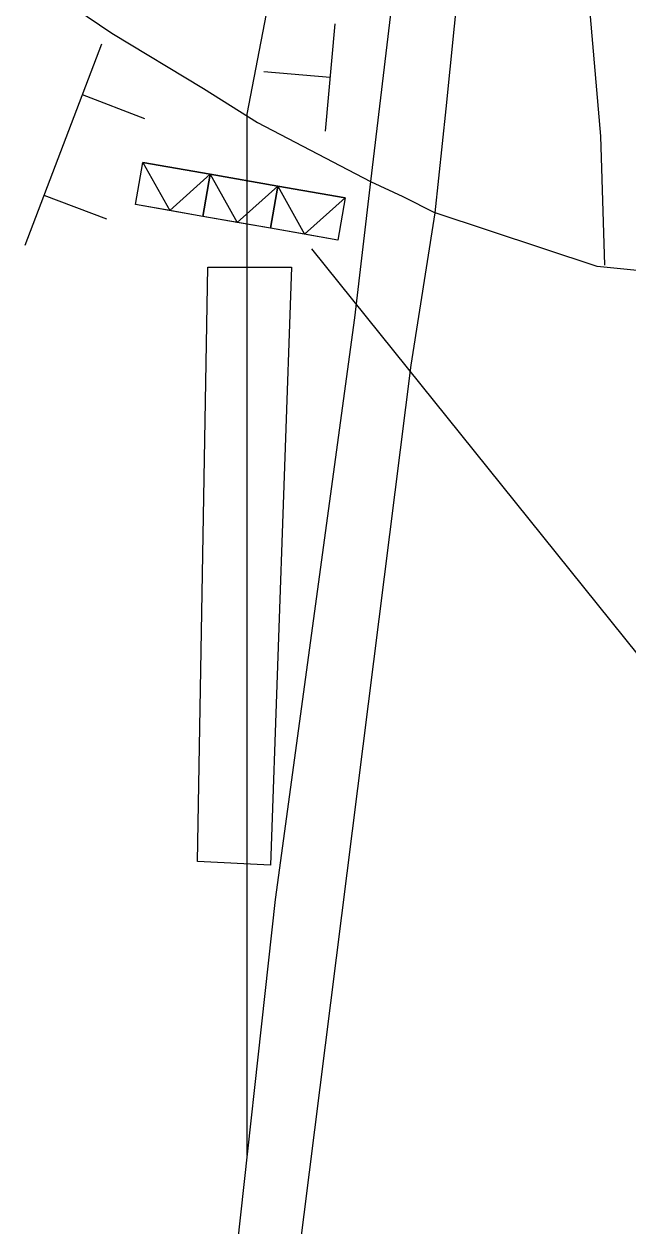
# Model space of a CAD drawing. Extents: x 886234 to 968767, y 455416 to 684046.
# Drawn here: x 915593 to 916545, y 468230 to 470126 of the extents above; entities that cross this region are included whole.
import ezdxf

# ---------------------------------------------------------------- set-up
doc = ezdxf.new("R2010")
doc.units = 0
for name, color, linetype in [('TC CONSTRUCTION PROPOSED ROADWAY SHADE', 7, 'Continuous'), ('TC DEV BARRICADE', 7, 'Continuous'), ('TC DEV SIGN', 7, 'Continuous'), ('TC LABEL TEXT', 7, 'Continuous')]:
    doc.layers.add(name, color=color, linetype=linetype)

msp = doc.modelspace()

# ---------------------------------------------------------------- linework, layer by layer
at = {"layer": 'TC CONSTRUCTION PROPOSED ROADWAY SHADE'}
msp.add_lwpolyline([(915882.6, 469742.2), (916014.3, 469742.2), (915981.4, 468799.5), (915866.1, 468805)], close=True, dxfattribs=at)
at = {"layer": 'TC DEV BARRICADE'}
for p, q in [((915768.4, 469841), (915780.1, 469907.6)), ((915780.1, 469907.6), (915822.4, 469831.6)), ((915822.4, 469831.6), (915886.4, 469888.8)), ((915886.4, 469888.8), (915874.7, 469822.3)), ((915874.7, 469822.3), (915886.4, 469888.8)), ((915886.4, 469888.8), (915928.7, 469812.9)), ((915928.7, 469812.9), (915992.8, 469870.1)), ((915992.8, 469870.1), (915981.1, 469803.6)), ((915981.1, 469803.6), (915992.8, 469870.1)), ((915992.8, 469870.1), (916035.1, 469794.1)), ((916035.1, 469794.1), (916099.2, 469851.4)), ((916099.2, 469851.4), (916087.4, 469784.8)), ((915822.4, 469831.6), (915768.4, 469841)), ((915874.7, 469822.3), (915822.4, 469831.6)), ((915822.4, 469831.6), (915822.4, 469831.6)), ((915822.4, 469831.6), (915822.4, 469831.6)), ((915928.7, 469812.9), (915874.7, 469822.3)), ((915981.1, 469803.6), (915928.7, 469812.9)), ((915928.7, 469812.9), (915928.7, 469812.9)), ((915928.7, 469812.9), (915928.7, 469812.9)), ((916035.1, 469794.1), (915981.1, 469803.6)), ((916087.4, 469784.8), (916035.1, 469794.1)), ((916035.1, 469794.1), (916035.1, 469794.1)), ((916035.1, 469794.1), (916035.1, 469794.1))]:
    msp.add_line(p, q, dxfattribs=at)
for points in [[(915768.4, 469841), (915780.1, 469907.6), (915886.4, 469888.8), (915874.7, 469822.3)], [(915780.1, 469907.6), (915822.4, 469831.6), (915886.4, 469888.8)], [(915874.7, 469822.3), (915886.4, 469888.8), (915992.8, 469870.1), (915981.1, 469803.6)], [(915886.4, 469888.8), (915928.7, 469812.9), (915992.8, 469870.1)], [(915981.1, 469803.6), (915992.8, 469870.1), (916099.2, 469851.4), (916087.4, 469784.8)], [(915992.8, 469870.1), (916035.1, 469794.1), (916099.2, 469851.4)]]:
    msp.add_lwpolyline(points, close=True, dxfattribs=at)
at = {"layer": 'TC DEV SIGN'}
for p, q in [((916068.2, 469956.7), (916083, 470125.8)), ((915714.6, 470093.8), (915654.3, 469935)), ((916075.6, 470041.3), (915970.7, 470050.5)), ((915684.5, 470014.4), (915782.9, 469977)), ((915654.3, 469935), (915594.1, 469776.3)), ((915624.2, 469855.6), (915722.6, 469818.3))]:
    msp.add_line(p, q, dxfattribs=at)
at = {"layer": 'TC LABEL TEXT'}
for points in [[(915944.3, 469983.5), (915988.5, 470213.5), (916112.2, 470682.3), (916183.5, 471203.2), (916289.2, 472351.4)], [(916289.2, 472351.4), (916310.8, 471655.2), (916244.8, 470761.9), (916138.7, 469877.4)], [(916240.8, 469828), (916258.4, 469992), (916368, 471082.2), (916399.8, 471852.6)], [(916399.8, 471852.6), (916457.1, 471375.1), (916463.5, 470910.3), (916463.5, 470547.5), (916476.2, 470241.9), (916501.6, 469949), (916508, 469745.3)], [(911255.9, 470276.2), (911429, 470420.7), (911573.5, 470488.6), (911805, 470586.2), (911973.5, 470631.3), (912135.4, 470671.4), (912219.9, 470676.6), (912347, 470678.4), (912731.8, 470623.4), (913365.8, 470460.9), (913616.7, 470416), (913877.1, 470406.3), (914283.8, 470436.6), (914409.4, 470437.1), (914625.9, 470447.5), (914828.6, 470438.3), (915003, 470397.9), (915279, 470320), (915454.7, 470262.6), (915634, 470177.3), (915731, 470111.5), (915875.5, 470024.3), (915960.8, 469970.3), (916138.7, 469877.4)], [(915944.3, 468341.9), (915944.3, 469594.3), (915944.3, 469762.4), (915944.3, 469983.5)], [(916138.7, 469877.4), (916113.5, 469662.5), (915988.5, 468745.1), (915917.7, 468099.6), (915864.9, 467782.6), (915841.4, 467588.9), (915735.8, 467037.2), (915634.8, 466728.3), (915448.4, 466244.8)], [(916138.7, 469877.4), (916189.9, 469853.5), (916240.8, 469828)], [(914585, 464547.3), (914683.1, 464809.6), (914771.8, 464985.1), (914873.7, 465162.5), (914983.2, 465332.4), (915272.4, 465728.2), (915495.3, 466115.7), (915700.6, 466579.4), (915823.8, 466949.1), (915888.4, 467230.9), (915958.7, 467647.6), (916203.3, 469587.9), (916240.8, 469828)], [(918368, 469729.4), (917699.7, 469808.6), (917564.5, 469826.1), (917185.1, 469769.4), (916906, 469734.5), (916626.9, 469730.1), (916496.1, 469743.2), (916240.8, 469828)], [(917014.1, 468836.4), (916796.1, 468838.1), (916046.7, 469771.1)]]:
    msp.add_lwpolyline(points, dxfattribs=at)

doc.saveas('drawing.dxf')
